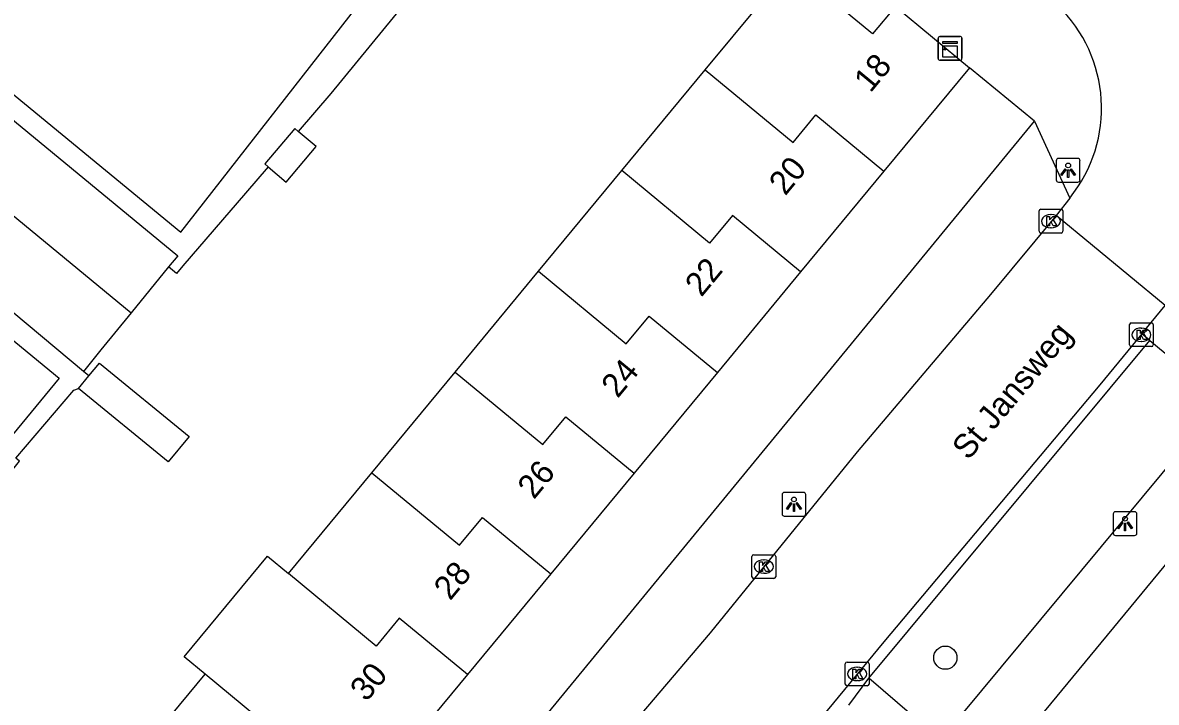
# Model space of a CAD drawing. Extents: x 162074 to 163034, y 381824 to 382557.
# Drawn here: x 162555.14 to 162602.8, y 382102.03 to 382130.62 of the extents above; entities that cross this region are included whole.
import ezdxf

# ---------------------------------------------------------------- set-up
doc = ezdxf.new("R2010")
doc.units = 0
for name, color, linetype in [('IMGEO_Boom', 7, 'Continuous'), ('IMGEO_Kast', 7, 'Continuous'), ('IMGEO_Kolk', 7, 'Continuous'), ('IMGEO_Lichtpunt', 7, 'Continuous'), ('IMGEO_Openbare_ruimte_label', 7, 'Continuous'), ('IMGEO_Pand', 7, 'Continuous'), ('IMGEO_Pand_nummerreeks', 7, 'Continuous'), ('IMGEO_Rijbaan_lokaal_open', 7, 'Continuous'), ('IMGEO_Voetpad_open', 7, 'Continuous')]:
    doc.layers.add(name, color=color, linetype=linetype)

msp = doc.modelspace()

# ---------------------------------------------------------------- linework, layer by layer
at = {"layer": 'IMGEO_Boom'}
msp.add_circle((162593.926, 382103.908), 0.489, dxfattribs=at)
at = {"layer": 'IMGEO_Kast'}
for p, q in [((162593.622, 382129.108), (162593.622, 382129.949)), ((162593.622, 382129.949), (162593.622, 382129.108)), ((162593.697, 382130.033), (162594.538, 382130.033)), ((162594.538, 382130.033), (162593.697, 382130.033)), ((162594.622, 382129.958), (162594.622, 382129.117)), ((162594.622, 382129.117), (162594.622, 382129.958)), ((162594.547, 382129.033), (162593.706, 382129.033)), ((162593.706, 382129.033), (162594.547, 382129.033))]:
    msp.add_line(p, q, dxfattribs=at)
for points in [[(162593.817, 382129.823), (162594.417, 382129.823), (162594.417, 382129.738), (162593.817, 382129.738), (162593.817, 382129.823)], [(162593.817, 382129.648), (162594.417, 382129.648), (162594.417, 382129.159), (162593.817, 382129.159), (162593.817, 382129.648)]]:
    msp.add_lwpolyline(points, dxfattribs=at)
msp.add_circle((162593.901, 382129.497), 0.0377, dxfattribs=at)
for centre, start, end in [((162593.7, 382129.955), 92.4484, 184.2845), ((162593.7, 382129.955), 92.4484, 184.2845), ((162594.544, 382129.955), 2.4484, 94.2845), ((162594.544, 382129.955), 2.4484, 94.2845), ((162593.7, 382129.111), 182.4484, 274.2845), ((162593.7, 382129.111), 182.4484, 274.2845), ((162594.544, 382129.111), 272.4484, 4.2845), ((162594.544, 382129.111), 272.4484, 4.2845)]:
    msp.add_arc(centre, 0.0779, start, end, dxfattribs=at)
at = {"layer": 'IMGEO_Kolk'}
for p, q in [((162597.866, 382121.843), (162597.866, 382122.695)), ((162597.941, 382122.769), (162598.793, 382122.769)), ((162598.867, 382122.695), (162598.867, 382121.843)), ((162598.354, 382122.549), (162598.379, 382122.549)), ((162598.793, 382121.769), (162597.941, 382121.769)), ((162598.377, 382121.989), (162598.352, 382121.989)), ((162601.668, 382117.064), (162601.668, 382117.916)), ((162601.743, 382117.99), (162602.595, 382117.99)), ((162602.669, 382117.916), (162602.669, 382117.064)), ((162602.156, 382117.77), (162602.181, 382117.77)), ((162602.595, 382116.99), (162601.743, 382116.99)), ((162602.179, 382117.21), (162602.154, 382117.21)), ((162585.794, 382107.314), (162585.794, 382108.166)), ((162585.869, 382108.24), (162586.721, 382108.24)), ((162586.282, 382108.02), (162586.307, 382108.02)), ((162586.795, 382108.166), (162586.795, 382107.314)), ((162586.305, 382107.46), (162586.28, 382107.46)), ((162586.721, 382107.24), (162585.869, 382107.24)), ((162589.72, 382102.799), (162589.72, 382103.651)), ((162589.795, 382103.725), (162590.647, 382103.725)), ((162590.721, 382103.651), (162590.721, 382102.799)), ((162590.208, 382103.505), (162590.233, 382103.505)), ((162590.647, 382102.725), (162589.795, 382102.725)), ((162590.231, 382102.945), (162590.206, 382102.945))]:
    msp.add_line(p, q, dxfattribs=at)
for points in [[(162597.866, 382121.843), (162597.866, 382122.695)], [(162597.941, 382122.769), (162598.793, 382122.769)], [(162598.867, 382122.695), (162598.867, 382121.843)], [(162598.187, 382122.469), (162598.31, 382122.469), (162598.31, 382122.318), (162598.44, 382122.469), (162598.604, 382122.469), (162598.458, 382122.318), (162598.611, 382122.069), (162598.459, 382122.069), (162598.374, 382122.233), (162598.31, 382122.166), (162598.31, 382122.069), (162598.187, 382122.069), (162598.187, 382122.469)], [(162598.793, 382121.769), (162597.941, 382121.769)], [(162601.668, 382117.064), (162601.668, 382117.916)], [(162601.743, 382117.99), (162602.595, 382117.99)], [(162602.669, 382117.916), (162602.669, 382117.064)], [(162601.989, 382117.69), (162602.112, 382117.69), (162602.112, 382117.539), (162602.242, 382117.69), (162602.406, 382117.69), (162602.26, 382117.539), (162602.413, 382117.29), (162602.261, 382117.29), (162602.176, 382117.454), (162602.112, 382117.387), (162602.112, 382117.29), (162601.989, 382117.29), (162601.989, 382117.69)], [(162602.595, 382116.99), (162601.743, 382116.99)], [(162585.794, 382107.314), (162585.794, 382108.166)], [(162585.869, 382108.24), (162586.721, 382108.24)], [(162586.115, 382107.94), (162586.238, 382107.94), (162586.238, 382107.789), (162586.368, 382107.94), (162586.532, 382107.94), (162586.386, 382107.789), (162586.539, 382107.54), (162586.387, 382107.54), (162586.302, 382107.704), (162586.238, 382107.637), (162586.238, 382107.54), (162586.115, 382107.54), (162586.115, 382107.94)], [(162586.795, 382108.166), (162586.795, 382107.314)], [(162586.721, 382107.24), (162585.869, 382107.24)], [(162589.72, 382102.799), (162589.72, 382103.651)], [(162589.795, 382103.725), (162590.647, 382103.725)], [(162590.721, 382103.651), (162590.721, 382102.799)], [(162590.041, 382103.425), (162590.164, 382103.425), (162590.164, 382103.274), (162590.294, 382103.425), (162590.458, 382103.425), (162590.312, 382103.274), (162590.465, 382103.025), (162590.313, 382103.025), (162590.228, 382103.189), (162590.164, 382103.122), (162590.164, 382103.025), (162590.041, 382103.025), (162590.041, 382103.425)], [(162590.647, 382102.725), (162589.795, 382102.725)]]:
    msp.add_lwpolyline(points, dxfattribs=at)
for centre, start, end in [((162597.943, 382122.693), 91.552, 178.448), ((162597.943, 382122.693), 91.552, 178.448), ((162598.791, 382122.693), 1.552, 88.448), ((162598.791, 382122.693), 1.552, 88.448), ((162597.943, 382121.845), 181.552, 268.448), ((162597.943, 382121.845), 181.552, 268.448), ((162598.791, 382121.845), 271.552, 358.448), ((162598.791, 382121.845), 271.552, 358.448), ((162601.745, 382117.914), 91.552, 178.448), ((162601.745, 382117.914), 91.552, 178.448), ((162602.593, 382117.914), 1.552, 88.448), ((162602.593, 382117.914), 1.552, 88.448), ((162601.745, 382117.066), 181.552, 268.448), ((162601.745, 382117.066), 181.552, 268.448), ((162602.593, 382117.066), 271.552, 358.448), ((162602.593, 382117.066), 271.552, 358.448), ((162585.871, 382108.164), 91.552, 178.448), ((162585.871, 382108.164), 91.552, 178.448), ((162586.719, 382108.164), 1.552, 88.448), ((162586.719, 382108.164), 1.552, 88.448), ((162585.871, 382107.316), 181.552, 268.448), ((162585.871, 382107.316), 181.552, 268.448), ((162586.719, 382107.316), 271.552, 358.448), ((162586.719, 382107.316), 271.552, 358.448), ((162589.797, 382103.649), 91.552, 178.448), ((162589.797, 382103.649), 91.552, 178.448), ((162590.645, 382103.649), 1.552, 88.448), ((162590.645, 382103.649), 1.552, 88.448), ((162589.797, 382102.801), 181.552, 268.448), ((162589.797, 382102.801), 181.552, 268.448), ((162590.645, 382102.801), 271.552, 358.448), ((162590.645, 382102.801), 271.552, 358.448)]:
    msp.add_arc(centre, 0.0765, start, end, dxfattribs=at)
for centre, major_axis, ratio, start_param, end_param in [((162598.353, 382122.269), (-0.387, 0.002), 0.722429, 4.712389, 7.853982), ((162598.378, 382122.269), (-0.39, 0.002), 0.717154, 1.570796, 4.712389), ((162602.155, 382117.49), (-0.387, 0.002), 0.722429, 4.712389, 7.853982), ((162602.18, 382117.49), (-0.39, 0.002), 0.717154, 1.570796, 4.712389), ((162586.281, 382107.74), (-0.387, 0.002), 0.722429, 4.712389, 7.853982), ((162586.306, 382107.74), (-0.39, 0.002), 0.717154, 1.570796, 4.712389), ((162590.207, 382103.225), (-0.387, 0.002), 0.722429, 4.712389, 7.853982), ((162590.232, 382103.225), (-0.39, 0.002), 0.717154, 1.570796, 4.712389)]:
    msp.add_ellipse(centre, major_axis=major_axis, ratio=ratio, start_param=start_param, end_param=end_param, dxfattribs=at)
at = {"layer": 'IMGEO_Lichtpunt'}
for p, q in [((162598.591, 382124.811), (162598.591, 382124.004)), ((162598.591, 382124.811), (162598.591, 382124.004)), ((162599.493, 382124.906), (162598.685, 382124.906)), ((162599.493, 382124.906), (162598.685, 382124.906)), ((162599.587, 382124.004), (162599.587, 382124.811)), ((162599.587, 382124.004), (162599.587, 382124.811)), ((162598.685, 382123.91), (162599.493, 382123.91)), ((162598.685, 382123.91), (162599.493, 382123.91)), ((162587.063, 382110.766), (162587.063, 382109.959)), ((162587.063, 382110.766), (162587.063, 382109.959)), ((162587.965, 382110.861), (162587.157, 382110.861)), ((162587.965, 382110.861), (162587.157, 382110.861)), ((162588.059, 382109.959), (162588.059, 382110.766)), ((162588.059, 382109.959), (162588.059, 382110.766)), ((162587.157, 382109.865), (162587.965, 382109.865)), ((162587.157, 382109.865), (162587.965, 382109.865)), ((162600.982, 382109.954), (162600.982, 382109.147)), ((162600.982, 382109.954), (162600.982, 382109.147)), ((162601.884, 382110.049), (162601.076, 382110.049)), ((162601.884, 382110.049), (162601.076, 382110.049)), ((162601.978, 382109.147), (162601.978, 382109.954)), ((162601.978, 382109.147), (162601.978, 382109.954)), ((162601.076, 382109.053), (162601.884, 382109.053)), ((162601.076, 382109.053), (162601.884, 382109.053))]:
    msp.add_line(p, q, dxfattribs=at)
for points in [[(162598.965, 382124.475), (162599.004, 382124.447), (162598.816, 382124.185), (162598.778, 382124.212), (162598.965, 382124.475)], [(162599.067, 382124.427), (162599.114, 382124.427), (162599.114, 382124.105), (162599.067, 382124.105), (162599.067, 382124.427)], [(162599.177, 382124.447), (162599.215, 382124.474), (162599.402, 382124.212), (162599.363, 382124.184), (162599.177, 382124.447)], [(162587.437, 382110.43), (162587.476, 382110.402), (162587.288, 382110.14), (162587.25, 382110.167), (162587.437, 382110.43)], [(162587.539, 382110.382), (162587.586, 382110.382), (162587.586, 382110.06), (162587.539, 382110.06), (162587.539, 382110.382)], [(162587.649, 382110.402), (162587.687, 382110.429), (162587.874, 382110.167), (162587.835, 382110.139), (162587.649, 382110.402)], [(162601.356, 382109.618), (162601.395, 382109.59), (162601.207, 382109.328), (162601.169, 382109.355), (162601.356, 382109.618)], [(162601.458, 382109.57), (162601.505, 382109.57), (162601.505, 382109.248), (162601.458, 382109.248), (162601.458, 382109.57)], [(162601.568, 382109.59), (162601.606, 382109.617), (162601.793, 382109.355), (162601.754, 382109.327), (162601.568, 382109.59)]]:
    msp.add_lwpolyline(points, dxfattribs=at)
for centre in [(162599.09, 382124.609), (162587.562, 382110.564), (162601.481, 382109.752)]:
    msp.add_circle(centre, 0.0994, dxfattribs=at)
for centre, start, end in [((162598.685, 382124.811), 90, 180), ((162598.685, 382124.811), 90, 180), ((162599.493, 382124.811), 0, 90), ((162599.493, 382124.811), 0, 90), ((162598.685, 382124.004), 180, 270), ((162598.685, 382124.004), 180, 270), ((162599.493, 382124.004), 270, 0), ((162599.493, 382124.004), 270, 360), ((162587.157, 382110.766), 90, 180), ((162587.157, 382110.766), 90, 180), ((162587.965, 382110.766), 0, 90), ((162587.965, 382110.766), 0, 90), ((162587.157, 382109.959), 180, 270), ((162587.157, 382109.959), 180, 270), ((162587.965, 382109.959), 270, 0), ((162587.965, 382109.959), 270, 360), ((162601.076, 382109.954), 90, 180), ((162601.076, 382109.954), 90, 180), ((162601.884, 382109.954), 0, 90), ((162601.884, 382109.954), 0, 90), ((162601.076, 382109.147), 180, 270), ((162601.076, 382109.147), 180, 270), ((162601.884, 382109.147), 270, 0), ((162601.884, 382109.147), 270, 360)]:
    msp.add_arc(centre, 0.0946, start, end, dxfattribs=at)
at = {"layer": 'IMGEO_Pand'}
for points in [[(162583.835, 382128.631), (162587.435, 382132.983)], [(162591.826, 382131.301), (162590.868, 382130.143), (162587.435, 382132.983)], [(162591.826, 382131.301), (162594.946, 382128.72)], [(162580.331, 382124.394), (162583.835, 382128.631)], [(162583.835, 382128.631), (162587.523, 382125.581), (162588.481, 382126.739), (162591.347, 382124.369)], [(162594.946, 382128.72), (162591.347, 382124.369)], [(162552.703, 382128.186), (162561.659, 382120.81), (162561.277, 382120.342)], [(162566.723, 382126.041), (162566.583, 382126.16), (162565.319, 382124.672), (162565.453, 382124.558)], [(162565.453, 382124.558), (162566.211, 382123.914), (162567.475, 382125.402), (162566.723, 382126.041)], [(162550.715, 382125.82), (162559.706, 382118.418)], [(162576.826, 382120.158), (162580.331, 382124.394)], [(162587.844, 382120.134), (162584.978, 382122.505), (162584.019, 382121.344), (162580.331, 382124.394)], [(162591.347, 382124.369), (162587.844, 382120.134)], [(162557.701, 382115.951), (162548.723, 382123.449)], [(162561.277, 382120.342), (162559.706, 382118.418)], [(162573.322, 382115.922), (162576.826, 382120.158)], [(162576.826, 382120.158), (162580.515, 382117.107), (162581.476, 382118.271), (162584.342, 382115.9)], [(162587.844, 382120.134), (162584.342, 382115.9)], [(162559.706, 382118.418), (162558.425, 382116.85), (162557.701, 382115.951)], [(162557.928, 382115.758), (162558.368, 382116.296), (162562.138, 382113.216), (162561.263, 382112.145), (162557.493, 382115.225)], [(162557.493, 382115.225), (162557.928, 382115.758)], [(162569.818, 382111.685), (162573.322, 382115.922)], [(162573.322, 382115.922), (162577.011, 382112.871), (162577.973, 382114.037), (162580.839, 382111.666)], [(162584.342, 382115.9), (162580.839, 382111.666)], [(162566.314, 382107.448), (162569.818, 382111.685)], [(162569.818, 382111.685), (162573.507, 382108.634), (162574.471, 382109.803), (162577.337, 382107.432)], [(162580.839, 382111.666), (162577.337, 382107.432)], [(162562.809, 382103.212), (162561.923, 382103.945), (162565.428, 382108.181), (162566.314, 382107.448)], [(162573.835, 382103.198), (162570.968, 382105.569), (162570.003, 382104.397), (162566.314, 382107.448)], [(162577.337, 382107.432), (162573.835, 382103.198)], [(162559.305, 382098.976), (162562.809, 382103.212)], [(162570.332, 382098.964), (162567.466, 382101.335), (162566.499, 382100.16), (162562.809, 382103.212)], [(162573.835, 382103.198), (162570.332, 382098.964)]]:
    msp.add_lwpolyline(points, dxfattribs=at)
at = {"layer": 'IMGEO_Rijbaan_lokaal_open'}
for points in [[(162599.157, 382123.241), (162598.581, 382122.503)], [(162598.581, 382122.503), (162595.822, 382119.179), (162590.217, 382112.567), (162584.034, 382104.954), (162578.776, 382098.764), (162571.06, 382089.409), (162560.737, 382076.887)], [(162603.172, 382118.715), (162598.581, 382122.503)], [(162602.191, 382117.527), (162603.172, 382118.715)], [(162602.191, 382117.527), (162600.415, 382115.377), (162591.337, 382104.582), (162582.805, 382094.226), (162575.266, 382085.291), (162567.453, 382075.734), (162565.762, 382073.683)]]:
    msp.add_lwpolyline(points, dxfattribs=at)
msp.add_arc((162594.493, 382127.015), 6, 321.0212, 46.1023, dxfattribs=at)
at = {"layer": 'IMGEO_Voetpad_open'}
for points in [[(162515.662, 382179.338), (162506.038, 382167.712), (162561.785, 382121.807), (162570.955, 382133.557)], [(162499.448, 382162.798), (162556.67, 382115.671), (162546.719, 382103.588)], [(162574.608, 382135.603), (162568.094, 382127.642), (162566.723, 382126.041)], [(162597.674, 382126.473), (162594.946, 382128.72)], [(162557.318, 382077.568), (162566.954, 382089.089), (162597.674, 382126.473)], [(162597.674, 382126.473), (162599.157, 382123.241)], [(162565.453, 382124.558), (162564.504, 382123.451), (162561.877, 382120.385), (162561.609, 382120.072), (162561.277, 382120.342)], [(162602.523, 382117.255), (162602.191, 382117.527)], [(162590.713, 382103.042), (162602.523, 382117.255)], [(162602.523, 382117.255), (162605.577, 382114.723), (162593.727, 382100.46)], [(162610.06, 382116.173), (162569.158, 382066.59)], [(162557.928, 382115.758), (162557.701, 382115.951)], [(162547.488, 382102.833), (162555, 382112.177), (162554.852, 382112.303), (162557.29, 382115.157), (162557.493, 382115.225)], [(162589.863, 382101.913), (162590.713, 382103.042)], [(162593.727, 382100.46), (162590.713, 382103.042)]]:
    msp.add_lwpolyline(points, dxfattribs=at)

# ---------------------------------------------------------------- texts
at = {"layer": 'IMGEO_Openbare_ruimte_label'}
msp.add_text('St Jansweg', height=1, rotation=50.1944, dxfattribs=at).set_placement((162594.896, 382112.177))
at = {"layer": 'IMGEO_Pand_nummerreeks'}
for s, p in [('18', (162590.777, 382127.633)), ('20', (162587.197, 382123.305)), ('22', (162583.671, 382119.043)), ('24', (162580.152, 382114.788)), ('26', (162576.63, 382110.531)), ('28', (162573.111, 382106.276)), ('30', (162569.589, 382102.018))]:
    msp.add_text(s, height=1, rotation=50.4034, dxfattribs=at).set_placement(p)

doc.saveas('drawing.dxf')
